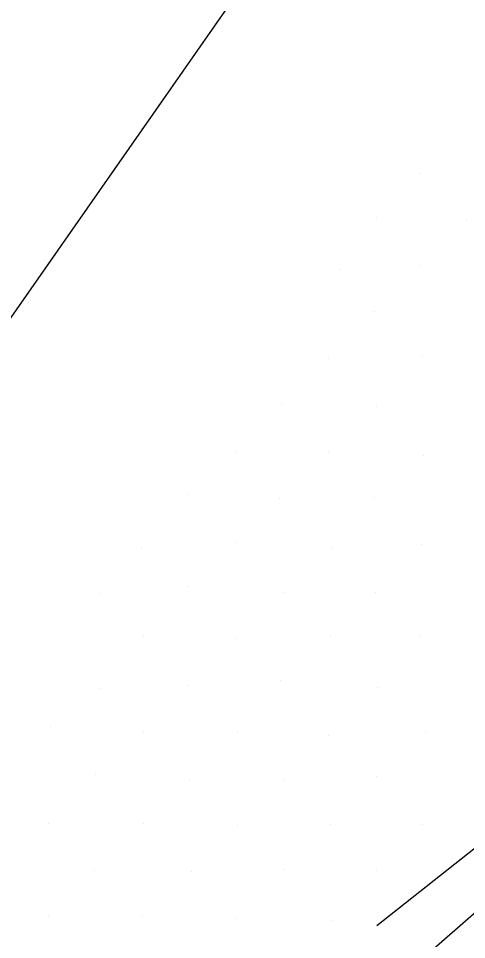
# Model space of a CAD drawing. Extents: x 1602514 to 1609837, y 863887 to 871157.
# Drawn here: x 1606691.17 to 1606711.61, y 865374.89 to 865416.86 of the extents above; entities that cross this region are included whole.
import ezdxf

# ---------------------------------------------------------------- set-up
doc = ezdxf.new("R2010")
doc.units = 0
doc.layers.add('Survey-Ridge Lines', color=7, linetype='Continuous')
doc.layers.add('Survey-Spot dirt', color=7, linetype='Continuous')

msp = doc.modelspace()

# ---------------------------------------------------------------- linework, layer by layer
at = {"layer": 'Survey-Ridge Lines'}
for points in [[(1606650.22, 865301.921), (1606650.38, 865324.006), (1606659.849, 865344.393), (1606675.117, 865377.23), (1606687.933, 865399.098), (1606703.156, 865420.857), (1606721.43, 865430.482), (1606729.535, 865431.11), (1606751.538, 865439.087), (1606741.69, 865452.025), (1606735.675, 865462.729), (1606721.633, 865472.315), (1606701.836, 865469.327), (1606684.197, 865480.349), (1606661.616, 865518.143), (1606621.477, 865535.965), (1606610.436, 865540.114)], [(1606650.22, 865301.921), (1606650.38, 865324.006), (1606659.849, 865344.393), (1606675.117, 865377.23), (1606687.933, 865399.098), (1606703.156, 865420.857), (1606721.43, 865430.482), (1606729.535, 865431.11), (1606751.538, 865439.087), (1606741.69, 865452.025), (1606735.675, 865462.729), (1606721.633, 865472.315), (1606701.836, 865469.327), (1606684.197, 865480.349), (1606661.616, 865518.143), (1606621.477, 865535.965), (1606610.436, 865540.114)], [(1606707.518, 865375.532), (1606719.785, 865385.226), (1606733.028, 865391.291), (1606742.258, 865399.533), (1606748.226, 865405.648), (1606755.51, 865414.914), (1606756.322, 865416.76)], [(1606707.518, 865375.532), (1606719.785, 865385.226), (1606733.028, 865391.291), (1606742.258, 865399.533), (1606748.226, 865405.648), (1606755.51, 865414.914), (1606756.322, 865416.76)], [(1606709.525, 865373.973), (1606720.299, 865383.366), (1606734.256, 865388.055), (1606745.524, 865395.89), (1606750.167, 865404.195), (1606758.29, 865413.233), (1606758.798, 865416.952)], [(1606709.525, 865373.973), (1606720.299, 865383.366), (1606734.256, 865388.055), (1606745.524, 865395.89), (1606750.167, 865404.195), (1606758.29, 865413.233), (1606758.798, 865416.952)]]:
    msp.add_lwpolyline(points, dxfattribs=at)
at = {"layer": 'Survey-Spot dirt'}
for p, q in [((1606709.468, 865409.795), (1606709.468, 865409.795)), ((1606709.468, 865409.795), (1606709.468, 865409.795)), ((1606707.519, 865407.771), (1606707.519, 865407.771)), ((1606707.519, 865407.771), (1606707.519, 865407.771)), ((1606711.6, 865407.639), (1606711.6, 865407.639)), ((1606711.6, 865407.639), (1606711.6, 865407.639)), ((1606705.789, 865405.429), (1606705.789, 865405.429)), ((1606705.789, 865405.429), (1606705.789, 865405.429)), ((1606709.493, 865405.593), (1606709.493, 865405.593)), ((1606709.493, 865405.593), (1606709.493, 865405.593)), ((1606707.426, 865403.504), (1606707.426, 865403.504)), ((1606707.426, 865403.504), (1606707.426, 865403.504)), ((1606705.326, 865401.341), (1606705.326, 865401.341)), ((1606705.326, 865401.341), (1606705.326, 865401.341)), ((1606709.586, 865401.438), (1606709.586, 865401.438)), ((1606709.586, 865401.438), (1606709.586, 865401.438)), ((1606703.188, 865399.299), (1606703.188, 865399.299)), ((1606703.188, 865399.299), (1606703.188, 865399.299)), ((1606707.479, 865399.196), (1606707.479, 865399.196)), ((1606707.479, 865399.196), (1606707.479, 865399.196)), ((1606701.066, 865397.065), (1606701.066, 865397.065)), ((1606701.066, 865397.065), (1606701.066, 865397.065)), ((1606705.287, 865397.135), (1606705.287, 865397.135)), ((1606705.287, 865397.135), (1606705.287, 865397.135)), ((1606709.643, 865396.937), (1606709.643, 865396.937)), ((1606709.643, 865396.937), (1606709.643, 865396.937)), ((1606698.905, 865395.162), (1606698.905, 865395.162)), ((1606698.905, 865395.162), (1606698.905, 865395.162)), ((1606703.097, 865394.968), (1606703.097, 865394.968)), ((1606703.097, 865394.968), (1606703.097, 865394.968)), ((1606707.398, 865395.024), (1606707.398, 865395.024)), ((1606707.398, 865395.024), (1606707.398, 865395.024)), ((1606701.056, 865392.966), (1606701.056, 865392.966)), ((1606701.056, 865392.966), (1606701.056, 865392.966)), ((1606709.547, 865392.878), (1606709.547, 865392.878)), ((1606709.547, 865392.878), (1606709.547, 865392.878)), ((1606696.799, 865392.772), (1606696.799, 865392.772)), ((1606696.799, 865392.772), (1606696.799, 865392.772)), ((1606705.498, 865392.766), (1606705.498, 865392.766)), ((1606705.498, 865392.766), (1606705.498, 865392.766)), ((1606698.891, 865390.984), (1606698.891, 865390.984)), ((1606698.891, 865390.984), (1606698.891, 865390.984)), ((1606694.877, 865390.669), (1606694.877, 865390.669)), ((1606694.877, 865390.669), (1606694.877, 865390.669)), ((1606703.265, 865390.711), (1606703.265, 865390.711)), ((1606703.265, 865390.711), (1606703.265, 865390.711)), ((1606707.438, 865390.697), (1606707.438, 865390.697)), ((1606707.438, 865390.697), (1606707.438, 865390.697)), ((1606696.865, 865388.734), (1606696.865, 865388.734)), ((1606696.865, 865388.734), (1606696.865, 865388.734)), ((1606705.408, 865388.728), (1606705.408, 865388.728)), ((1606705.408, 865388.728), (1606705.408, 865388.728)), ((1606709.489, 865388.739), (1606709.489, 865388.739)), ((1606709.489, 865388.739), (1606709.489, 865388.739)), ((1606701.097, 865388.617), (1606701.097, 865388.617)), ((1606701.097, 865388.617), (1606701.097, 865388.617)), ((1606703.105, 865386.713), (1606703.105, 865386.713)), ((1606703.105, 865386.713), (1606703.105, 865386.713)), ((1606694.848, 865386.323), (1606694.848, 865386.323)), ((1606694.848, 865386.323), (1606694.848, 865386.323)), ((1606698.929, 865386.475), (1606698.929, 865386.475)), ((1606698.929, 865386.475), (1606698.929, 865386.475)), ((1606707.524, 865386.397), (1606707.524, 865386.397)), ((1606707.524, 865386.397), (1606707.524, 865386.397)), ((1606692.62, 865384.591), (1606692.62, 865384.591)), ((1606692.62, 865384.591), (1606692.62, 865384.591)), ((1606696.858, 865384.386), (1606696.858, 865384.386)), ((1606696.858, 865384.386), (1606696.858, 865384.386)), ((1606701.164, 865384.38), (1606701.164, 865384.38)), ((1606701.164, 865384.38), (1606701.164, 865384.38)), ((1606705.32, 865384.209), (1606705.32, 865384.209)), ((1606705.32, 865384.209), (1606705.32, 865384.209)), ((1606709.744, 865384.362), (1606709.744, 865384.362)), ((1606709.744, 865384.362), (1606709.744, 865384.362)), ((1606694.688, 865382.416), (1606694.688, 865382.416)), ((1606694.688, 865382.416), (1606694.688, 865382.416)), ((1606698.954, 865382.189), (1606698.954, 865382.189)), ((1606698.954, 865382.189), (1606698.954, 865382.189)), ((1606703.296, 865382.172), (1606703.296, 865382.172)), ((1606703.296, 865382.172), (1606703.296, 865382.172)), ((1606707.516, 865382.341), (1606707.516, 865382.341)), ((1606707.516, 865382.341), (1606707.516, 865382.341)), ((1606692.528, 865380.184), (1606692.528, 865380.184)), ((1606692.528, 865380.184), (1606692.528, 865380.184)), ((1606696.897, 865380.194), (1606696.897, 865380.194)), ((1606696.897, 865380.194), (1606696.897, 865380.194)), ((1606701.149, 865380.082), (1606701.149, 865380.082)), ((1606701.149, 865380.082), (1606701.149, 865380.082)), ((1606705.387, 865380.153), (1606705.387, 865380.153)), ((1606705.387, 865380.153), (1606705.387, 865380.153)), ((1606709.573, 865380.127), (1606709.573, 865380.127)), ((1606709.573, 865380.127), (1606709.573, 865380.127)), ((1606694.654, 865378.025), (1606694.654, 865378.025)), ((1606694.654, 865378.025), (1606694.654, 865378.025)), ((1606699.041, 865377.995), (1606699.041, 865377.995)), ((1606699.041, 865377.995), (1606699.041, 865377.995)), ((1606703.236, 865378.074), (1606703.236, 865378.074)), ((1606703.236, 865378.074), (1606703.236, 865378.074)), ((1606707.492, 865378.059), (1606707.492, 865378.059)), ((1606707.492, 865378.059), (1606707.492, 865378.059)), ((1606692.543, 865375.993), (1606692.543, 865375.993)), ((1606692.543, 865375.993), (1606692.543, 865375.993)), ((1606696.813, 865376.003), (1606696.813, 865376.003)), ((1606696.813, 865376.003), (1606696.813, 865376.003)), ((1606701.073, 865375.87), (1606701.073, 865375.87)), ((1606701.073, 865375.87), (1606701.073, 865375.87)), ((1606705.481, 865375.77), (1606705.481, 865375.77)), ((1606705.481, 865375.77), (1606705.481, 865375.77))]:
    msp.add_line(p, q, dxfattribs=at)

doc.saveas('drawing.dxf')
